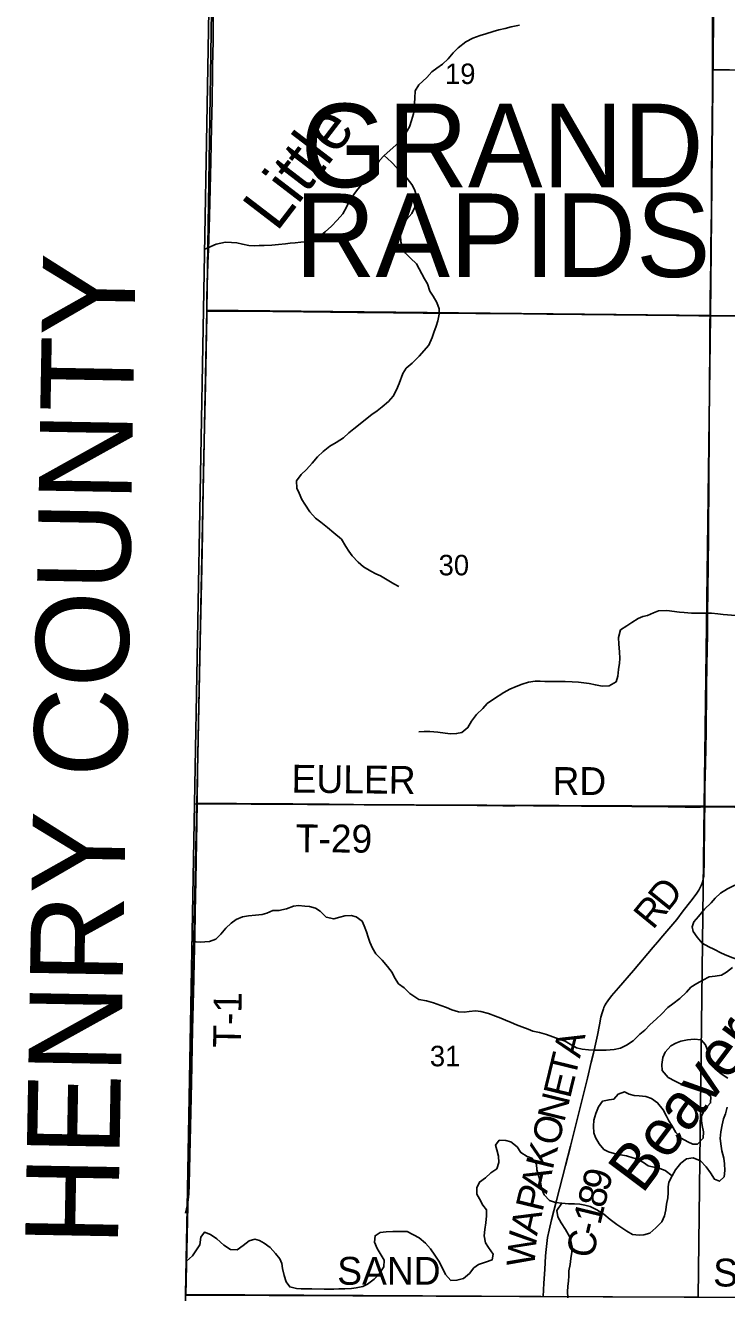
# Model space of a CAD drawing. Extents: x 1443599 to 1910620, y 1028088 to 1361369.
# Drawn here: x 1586640 to 1594201, y 1220634 to 1234297 of the extents above; entities that cross this region are included whole.
import ezdxf

# ---------------------------------------------------------------- set-up
doc = ezdxf.new("R2010")
doc.units = 0
for name, color, linetype in [('GM_X_Adjacent_County', 7, 'Continuous'), ('GM_X_Adjacent_County_Text', 7, 'Continuous'), ('GM_X_County', 7, 'Continuous'), ('GM_X_County_Road', 7, 'Continuous'), ('GM_X_County_Road_Text', 7, 'Continuous'), ('GM_X_Minor_River', 7, 'Continuous'), ('GM_X_Minor_River_Text', 7, 'Continuous'), ('GM_X_Section', 7, 'Continuous'), ('GM_X_Section_Text', 7, 'Continuous'), ('GM_X_Township', 7, 'Continuous'), ('GM_X_Township_Road', 7, 'Continuous'), ('GM_X_Township_Road_Text', 7, 'Continuous'), ('GM_X_Township_Text', 7, 'Continuous'), ('GM_X_US_Route', 7, 'Continuous')]:
    doc.layers.add(name, color=color, linetype=linetype)

msp = doc.modelspace()

# ---------------------------------------------------------------- linework, layer by layer
at = {"layer": 'GM_X_Adjacent_County'}
msp.add_lwpolyline([(1588234, 1188703), (1588256, 1194003), (1588277, 1199332), (1588320, 1204610), (1588325, 1204799), (1588322, 1209947), (1588322, 1210028), (1588344, 1215354), (1588367, 1220614), (1588384, 1221551), (1588462, 1225902), (1588559, 1231231), (1588606, 1233838), (1588654, 1236516)], dxfattribs=at)
at = {"layer": 'GM_X_County'}
msp.add_lwpolyline([(1588234, 1188703), (1588256, 1194003), (1588277, 1199332), (1588320, 1204610), (1588325, 1204799), (1588322, 1209947), (1588322, 1210028), (1588344, 1215354), (1588367, 1220614), (1588384, 1221551), (1588462, 1225902), (1588559, 1231231), (1588606, 1233838), (1588654, 1236516)], dxfattribs=at)
at = {"layer": 'GM_X_County_Road'}
for points in [[(1594047, 1233816), (1594049, 1234365), (1594051, 1234595), (1594053, 1234825), (1594054, 1235022), (1594056, 1235235), (1594057, 1235399), (1594057, 1235530), (1594059, 1235710), (1594060, 1235949), (1594062, 1236425), (1594061, 1236469)], [(1594022, 1231164), (1594023, 1231336), (1594027, 1231550), (1594029, 1231747), (1594032, 1231927), (1594033, 1232108), (1594036, 1232305), (1594037, 1232469), (1594039, 1232682), (1594042, 1232994), (1594045, 1233224), (1594048, 1233635), (1594047, 1233705), (1594047, 1233816)], [(1593964, 1225871), (1593967, 1226086), (1593973, 1226333), (1593979, 1226677), (1593985, 1227153), (1593988, 1227400), (1593993, 1227728), (1593995, 1227957), (1593998, 1228204), (1594001, 1228482), (1594004, 1228775), (1594006, 1229005), (1594008, 1229202), (1594009, 1229383), (1594013, 1229892), (1594017, 1230483), (1594018, 1230745), (1594019, 1230910), (1594021, 1231107), (1594022, 1231164)], [(1592222, 1220591), (1592231, 1220737), (1592241, 1220884), (1592249, 1221031), (1592254, 1221097), (1592261, 1221162), (1592271, 1221227), (1592288, 1221307), (1592314, 1221419), (1592366, 1221626), (1592398, 1221752), (1592430, 1221879), (1592463, 1222006), (1592516, 1222212), (1592668, 1222817), (1592699, 1222945), (1592741, 1223120), (1592764, 1223216), (1592786, 1223312), (1592807, 1223408), (1592829, 1223521), (1592846, 1223602), (1592858, 1223649), (1592872, 1223693), (1592878, 1223709), (1592885, 1223724), (1592892, 1223738), (1592901, 1223754), (1592911, 1223770), (1592919, 1223781), (1592961, 1223832), (1593036, 1223920), (1593197, 1224106), (1593408, 1224357), (1593456, 1224413), (1593514, 1224482), (1593662, 1224658), (1593733, 1224749), (1593813, 1224853), (1593872, 1224931), (1593900, 1224972), (1593916, 1225000), (1593929, 1225029), (1593940, 1225060), (1593948, 1225091), (1593953, 1225123), (1593956, 1225172), (1593958, 1225254), (1593960, 1225450), (1593961, 1225546), (1593961, 1225742), (1593964, 1225871)], [(1593964, 1225871), (1594090, 1225871), (1594287, 1225869), (1594467, 1225867), (1594631, 1225864), (1594827, 1225860), (1595057, 1225858), (1595270, 1225857), (1595450, 1225855), (1595565, 1225854), (1595663, 1225854), (1595761, 1225852), (1595859, 1225850), (1596007, 1225849), (1596187, 1225848), (1596547, 1225848), (1596640, 1225849)]]:
    msp.add_lwpolyline(points, dxfattribs=at)
at = {"layer": 'GM_X_Minor_River'}
for points in [[(1591968, 1234298), (1591877, 1234280), (1591812, 1234264), (1591745, 1234250), (1591683, 1234230), (1591605, 1234207), (1591545, 1234189), (1591465, 1234158), (1591388, 1234119), (1591307, 1234055), (1591253, 1233999), (1591197, 1233937), (1591136, 1233877), (1591075, 1233835), (1591023, 1233797), (1590967, 1233733)], [(1590133, 1232410), (1590211, 1232514), (1590260, 1232572), (1590323, 1232645), (1590371, 1232708), (1590412, 1232766), (1590459, 1232839), (1590510, 1232892), (1590568, 1232948), (1590636, 1233007), (1590694, 1233073), (1590744, 1233142), (1590780, 1233201), (1590804, 1233270), (1590824, 1233342), (1590834, 1233402), (1590835, 1233456), (1590839, 1233512), (1590843, 1233590), (1590883, 1233657), (1590967, 1233733)], [(1590510, 1232892), (1590586, 1232823), (1590645, 1232762), (1590697, 1232716), (1590757, 1232646), (1590808, 1232582), (1590836, 1232527), (1590858, 1232458)], [(1590858, 1232458), (1590839, 1232338), (1590807, 1232269), (1590748, 1232203), (1590710, 1232135), (1590690, 1232085), (1590686, 1232035), (1590689, 1231963), (1590701, 1231909), (1590737, 1231842), (1590793, 1231786), (1590857, 1231726), (1590944, 1231564)], [(1590133, 1232410), (1590103, 1232336), (1590063, 1232266), (1590002, 1232196), (1589942, 1232132), (1589872, 1232070), (1589807, 1232016), (1589741, 1231982), (1589679, 1231966), (1589611, 1231958), (1589547, 1231953), (1589495, 1231949), (1589444, 1231941), (1589370, 1231933), (1589296, 1231927), (1589214, 1231924), (1589160, 1231922), (1589108, 1231918), (1589049, 1231924), (1588981, 1231938), (1588919, 1231951), (1588863, 1231955), (1588797, 1231959), (1588698, 1231938), (1588574, 1231882)], [(1590944, 1231564), (1590975, 1231511), (1591002, 1231432), (1591035, 1231376), (1591076, 1231307), (1591101, 1231240), (1591102, 1231184), (1591086, 1231110), (1591069, 1231052), (1591044, 1230987), (1591027, 1230931), (1590991, 1230849), (1590884, 1230730)], [(1590884, 1230730), (1590810, 1230656), (1590746, 1230599), (1590709, 1230542), (1590669, 1230434), (1590641, 1230368), (1590607, 1230300), (1590554, 1230240), (1590486, 1230184), (1590432, 1230142), (1590375, 1230100), (1590307, 1230048), (1590251, 1230002), (1590181, 1229948), (1590128, 1229904), (1590068, 1229850), (1589990, 1229799), (1589923, 1229759), (1589849, 1229701), (1589789, 1229645), (1589731, 1229577), (1589670, 1229509), (1589612, 1229455), (1589562, 1229385), (1589567, 1229306), (1589591, 1229252), (1589621, 1229186), (1589653, 1229134), (1589707, 1229051), (1589769, 1228983), (1589827, 1228940), (1589899, 1228882), (1589967, 1228826), (1590049, 1228757), (1590095, 1228679), (1590127, 1228628), (1590165, 1228576), (1590229, 1228508), (1590285, 1228457), (1590365, 1228413), (1590417, 1228385), (1590467, 1228363), (1590523, 1228328), (1590613, 1228274), (1590665, 1228246)], [(1594298, 1227933), (1594162, 1227944), (1594106, 1227951), (1594036, 1227958), (1593822, 1227961), (1593744, 1227965), (1593692, 1227969), (1593556, 1227988), (1593466, 1227983), (1593411, 1227962), (1593347, 1227933), (1593296, 1227922), (1593246, 1227903), (1593177, 1227860), (1593126, 1227822), (1593058, 1227778), (1593036, 1227696), (1593039, 1227624), (1593044, 1227543), (1593049, 1227471), (1593046, 1227421), (1593035, 1227351), (1593029, 1227281), (1593010, 1227219), (1592934, 1227176), (1592859, 1227174), (1592785, 1227185), (1592720, 1227200), (1592662, 1227207), (1592602, 1227214), (1592536, 1227219), (1592460, 1227222), (1592366, 1227222), (1592299, 1227223), (1592241, 1227222), (1592189, 1227225), (1592135, 1227226), (1592065, 1227215), (1591997, 1227192), (1591932, 1227169), (1591864, 1227140), (1591797, 1227103), (1591688, 1227033), (1591617, 1226984), (1591572, 1226932), (1591505, 1226867), (1591449, 1226794), (1591412, 1226725), (1591345, 1226672), (1591289, 1226661), (1591223, 1226660), (1591167, 1226667), (1591087, 1226676), (1590999, 1226683), (1590941, 1226682), (1590881, 1226681)], [(1594336, 1224222), (1594269, 1224245), (1594203, 1224270), (1594147, 1224293), (1594062, 1224338), (1594008, 1224363), (1593935, 1224401), (1593882, 1224466), (1593841, 1224526), (1593828, 1224579), (1593847, 1224633), (1593896, 1224690), (1593961, 1224767), (1594034, 1224836), (1594077, 1224887), (1594136, 1224942), (1594209, 1224989), (1594273, 1225018), (1594342, 1225047), (1594414, 1225064), (1594469, 1225073), (1594595, 1225086)], [(1590785, 1223858), (1590723, 1223920), (1590663, 1223964), (1590621, 1224033), (1590593, 1224085), (1590543, 1224151), (1590485, 1224218), (1590419, 1224288), (1590383, 1224348), (1590352, 1224411), (1590334, 1224465), (1590316, 1224525), (1590294, 1224589), (1590270, 1224640), (1590206, 1224684), (1590154, 1224698), (1590084, 1224696), (1590032, 1224681), (1589965, 1224663), (1589883, 1224681), (1589819, 1224748), (1589767, 1224778), (1589705, 1224796), (1589653, 1224802), (1589585, 1224806), (1589529, 1224799), (1589454, 1224773), (1589374, 1224753), (1589308, 1224755), (1589242, 1224725), (1589192, 1224709), (1589122, 1224702), (1589047, 1224696), (1588981, 1224686), (1588913, 1224656), (1588859, 1224618), (1588802, 1224564), (1588748, 1224498), (1588692, 1224444), (1588624, 1224418), (1588523, 1224412), (1588439, 1224418)], [(1594263, 1224139), (1594198, 1224088), (1594145, 1224058), (1594077, 1224046), (1594011, 1224037), (1593944, 1224004), (1593881, 1223965), (1593813, 1223926), (1593768, 1223872), (1593697, 1223805), (1593622, 1223749), (1593565, 1223707), (1593500, 1223636), (1593445, 1223587), (1593373, 1223520), (1593317, 1223465), (1593266, 1223420), (1593194, 1223347), (1593122, 1223302), (1593055, 1223271), (1592987, 1223254), (1592902, 1223247), (1592834, 1223247), (1592778, 1223249), (1592712, 1223251), (1592642, 1223260), (1592582, 1223273), (1592515, 1223312), (1592461, 1223345), (1592396, 1223366), (1592326, 1223391), (1592260, 1223418), (1592183, 1223438), (1592111, 1223453), (1592059, 1223474), (1591991, 1223499), (1591936, 1223522), (1591876, 1223545), (1591818, 1223570), (1591765, 1223593), (1591709, 1223616), (1591633, 1223643), (1591550, 1223665), (1591492, 1223672), (1591425, 1223665), (1591369, 1223658), (1591311, 1223662), (1591239, 1223682), (1591182, 1223707), (1591118, 1223730), (1591041, 1223759), (1590963, 1223780), (1590881, 1223794), (1590785, 1223858)], [(1593613, 1221893), (1593538, 1221950), (1593482, 1221971), (1593430, 1221982), (1593354, 1222002), (1593303, 1222038), (1593241, 1222072), (1593190, 1222088), (1593120, 1222110), (1593056, 1222121), (1592988, 1222132), (1592926, 1222151), (1592875, 1222178), (1592828, 1222237), (1592785, 1222308), (1592769, 1222358), (1592765, 1222430), (1592770, 1222494), (1592789, 1222564), (1592820, 1222638), (1592861, 1222697), (1592934, 1222714), (1592986, 1222721), (1593031, 1222772), (1593099, 1222797), (1593151, 1222774), (1593203, 1222758), (1593257, 1222755), (1593329, 1222749), (1593392, 1222728), (1593456, 1222681), (1593515, 1222606), (1593551, 1222535), (1593579, 1222485), (1593608, 1222434), (1593653, 1222359), (1593710, 1222300), (1593781, 1222259), (1593837, 1222236), (1593887, 1222235), (1593946, 1222298), (1593951, 1222366), (1593938, 1222435), (1593931, 1222487), (1593930, 1222537), (1593965, 1222611), (1594028, 1222680), (1594032, 1222748), (1593970, 1222799), (1593901, 1222836), (1593825, 1222855), (1593757, 1222869), (1593697, 1222890), (1593644, 1222915), (1593572, 1222954), (1593504, 1223029), (1593501, 1223095), (1593514, 1223167), (1593537, 1223225), (1593598, 1223296), (1593653, 1223325), (1593707, 1223344), (1593777, 1223359), (1593850, 1223368), (1593926, 1223361), (1593971, 1223306), (1593998, 1223237), (1594013, 1223185), (1594034, 1223114), (1594077, 1223046), (1594142, 1222992), (1594215, 1222945)], [(1594208, 1222633), (1594187, 1222561), (1594168, 1222509), (1594153, 1222443), (1594139, 1222369), (1594132, 1222297), (1594141, 1222213), (1594150, 1222163), (1594169, 1222084), (1594176, 1222022), (1594181, 1221952), (1594175, 1221884), (1594125, 1221834), (1594069, 1221856), (1594026, 1221926), (1593981, 1221989), (1593918, 1222056), (1593838, 1222086), (1593768, 1222075), (1593705, 1222028), (1593648, 1221959), (1593613, 1221893), (1593578, 1221826), (1593569, 1221774), (1593572, 1221709), (1593565, 1221655), (1593554, 1221589), (1593545, 1221525), (1593532, 1221462), (1593502, 1221396), (1593437, 1221331), (1593374, 1221276), (1593308, 1221257), (1593256, 1221252), (1593184, 1221261), (1593126, 1221297), (1593070, 1221332), (1593017, 1221368), (1592944, 1221423), (1592877, 1221478), (1592800, 1221526), (1592728, 1221561), (1592672, 1221576), (1592617, 1221589), (1592560, 1221590), (1592494, 1221591), (1592424, 1221598), (1592355, 1221607), (1592291, 1221628), (1592234, 1221689), (1592205, 1221760), (1592192, 1221828), (1592173, 1221897), (1592156, 1221957), (1592149, 1222019), (1592102, 1222082), (1592050, 1222103), (1591983, 1222144), (1591942, 1222207), (1591875, 1222260), (1591821, 1222273), (1591749, 1222277), (1591710, 1222223), (1591723, 1222173), (1591740, 1222106), (1591745, 1222038), (1591722, 1221970), (1591659, 1221925), (1591600, 1221872), (1591537, 1221825), (1591508, 1221762), (1591507, 1221697), (1591536, 1221645), (1591573, 1221576), (1591610, 1221525), (1591611, 1221461), (1591606, 1221387), (1591593, 1221315), (1591588, 1221245), (1591600, 1221171), (1591634, 1221120), (1591682, 1221049), (1591671, 1220987), (1591601, 1220962), (1591526, 1220938), (1591476, 1220902)], [(1592424, 1221598), (1592369, 1221521), (1592382, 1221451), (1592415, 1221386), (1592464, 1221315), (1592505, 1221238), (1592526, 1221174), (1592535, 1221123), (1592532, 1221069), (1592521, 1221003), (1592514, 1220937), (1592500, 1220867), (1592500, 1220813), (1592497, 1220761), (1592490, 1220701), (1592485, 1220647), (1592488, 1220577)], [(1590758, 1221292), (1590603, 1221292), (1590531, 1221288), (1590465, 1221283), (1590411, 1221247), (1590405, 1221178), (1590433, 1221108), (1590466, 1221056), (1590508, 1220983), (1590504, 1220911), (1590458, 1220841), (1590400, 1220779), (1590327, 1220725), (1590277, 1220701), (1590207, 1220686), (1590157, 1220680), (1590085, 1220674), (1590018, 1220674), (1589964, 1220672), (1589863, 1220672), (1589729, 1220673), (1589668, 1220673), (1589613, 1220675), (1589563, 1220680), (1589491, 1220696), (1589451, 1220750), (1589429, 1220818), (1589412, 1220893), (1589404, 1220949), (1589384, 1220999), (1589338, 1221054), (1589280, 1221120), (1589216, 1221168), (1589164, 1221195), (1589114, 1221211), (1589054, 1221191), (1588989, 1221141), (1588925, 1221095), (1588853, 1221099), (1588779, 1221144), (1588703, 1221214), (1588637, 1221260), (1588571, 1221285), (1588533, 1221231), (1588522, 1221148), (1588484, 1221096), (1588440, 1221032), (1588376, 1220973)], [(1591476, 1220902), (1591427, 1220841), (1591364, 1220786), (1591293, 1220767), (1591227, 1220766), (1591170, 1220831), (1591133, 1220904), (1591098, 1220973), (1591055, 1221038), (1591007, 1221107), (1590953, 1221168), (1590886, 1221223), (1590758, 1221292)]]:
    msp.add_lwpolyline(points, dxfattribs=at)
at = {"layer": 'GM_X_Section'}
for points in [[(1594080, 1236455), (1594026, 1231168), (1588597, 1231227), (1588679, 1236529)], [(1594080, 1236455), (1599351, 1236398), (1599293, 1231150), (1594026, 1231168)], [(1588597, 1231227), (1594026, 1231168), (1593957, 1225879), (1588487, 1225904)], [(1599293, 1231150), (1599253, 1225866), (1593957, 1225879), (1594026, 1231168)], [(1588487, 1225904), (1593957, 1225879), (1593895, 1220586), (1593769, 1220584), (1588369, 1220606)], [(1593957, 1225879), (1599253, 1225866), (1599206, 1220575), (1593895, 1220586)]]:
    msp.add_lwpolyline(points, close=True, dxfattribs=at)
at = {"layer": 'GM_X_Township'}
for points in [[(1604666, 1234695), (1604643, 1233717), (1599314, 1233748), (1599300, 1231150), (1595354, 1231166), (1595283, 1225862), (1593947, 1225871), (1588462, 1225902), (1588559, 1231231), (1588606, 1233838), (1588654, 1236516)], [(1618937, 1220370), (1615160, 1220388), (1615129, 1218989), (1612507, 1219021), (1609878, 1219062), (1609890, 1220444), (1609840, 1220447), (1604547, 1220492), (1601902, 1220535), (1599194, 1220561), (1593741, 1220584), (1592199, 1220593), (1588367, 1220614), (1588384, 1221551), (1588462, 1225902), (1593947, 1225871), (1595283, 1225862), (1595354, 1231166), (1599300, 1231150), (1599314, 1233748), (1604643, 1233717), (1604666, 1234695)]]:
    msp.add_lwpolyline(points, dxfattribs=at)
at = {"layer": 'GM_X_Township_Road'}
for points in [[(1588659, 1233858), (1588663, 1234126), (1588664, 1234372), (1588666, 1234487), (1588671, 1234848), (1588675, 1235143), (1588679, 1235438), (1588685, 1235750), (1588690, 1236078), (1588697, 1236341), (1588705, 1236515)], [(1588597, 1231214), (1588596, 1231255), (1588597, 1231370), (1588606, 1231731), (1588613, 1231878), (1588619, 1231993), (1588625, 1232239), (1588638, 1232830), (1588646, 1233207), (1588652, 1233486), (1588658, 1233781), (1588659, 1233858)], [(1594047, 1233816), (1594231, 1233816), (1594495, 1233813), (1594808, 1233807), (1595154, 1233802), (1595431, 1233798), (1595660, 1233797), (1595907, 1233796), (1596448, 1233791), (1596629, 1233790)], [(1588492, 1225908), (1588496, 1226251), (1588513, 1227121), (1588525, 1227646), (1588543, 1228450), (1588549, 1228811), (1588554, 1229122), (1588561, 1229500), (1588576, 1230123), (1588581, 1230419), (1588598, 1231173), (1588597, 1231214)], [(1588367, 1221492), (1588378, 1221537), (1588388, 1221585), (1588396, 1221633), (1588402, 1221698), (1588407, 1221796), (1588411, 1221960), (1588419, 1222420), (1588430, 1222896), (1588442, 1223470), (1588456, 1224012), (1588461, 1224208), (1588467, 1224471), (1588471, 1224733), (1588476, 1225078), (1588492, 1225908)], [(1588492, 1225908), (1588917, 1225907), (1589524, 1225902), (1589721, 1225901), (1589917, 1225900), (1590442, 1225894), (1590655, 1225892), (1590852, 1225890), (1591065, 1225890), (1591376, 1225888), (1591638, 1225885), (1591786, 1225882), (1591917, 1225883), (1592031, 1225884), (1592162, 1225881), (1592637, 1225880), (1592932, 1225878), (1593178, 1225875), (1593571, 1225872), (1593752, 1225868), (1593884, 1225867), (1593919, 1225868), (1593964, 1225871)]]:
    msp.add_lwpolyline(points, dxfattribs=at)
at = {"layer": 'GM_X_US_Route'}
for points in [[(1588597, 1231214), (1588640, 1231214), (1588709, 1231214), (1589307, 1231210), (1589638, 1231208), (1590219, 1231201), (1590610, 1231197), (1590928, 1231193), (1591211, 1231192), (1591496, 1231189), (1592011, 1231185), (1592261, 1231183), (1592639, 1231179), (1593328, 1231171), (1593659, 1231168), (1593902, 1231164), (1594022, 1231164)], [(1594022, 1231164), (1594096, 1231164), (1594365, 1231165)]]:
    msp.add_lwpolyline(points, dxfattribs=at)

# ---------------------------------------------------------------- texts
at = {"layer": 'GM_X_Adjacent_County_Text'}
msp.add_text('HENRY COUNTY', height=1000, rotation=88.9632, dxfattribs=at).set_placement((1587637, 1221131))
at = {"layer": 'GM_X_County_Road_Text'}
for s, rotation, p in [('D', 51.149, (1593564, 1224731)), ('R', 50.7166, (1593406, 1224538)), ('A', 76.2551, (1592618, 1223154)), ('T', 76.2527, (1592565, 1222936)), ('E', 76.2575, (1592512, 1222718)), ('N', 76.2551, (1592449, 1222462)), ('O', 76.2553, (1592386, 1222205)), ('K', 76.2853, (1592324, 1221949)), ('A', 76.3869, (1592262, 1221692)), ('9', 75.1484, (1592924, 1221711)), ('P', 76.4362, (1592214, 1221496)), ('8', 76.1266, (1592880, 1221533)), ('A', 76.9259, (1592155, 1221239)), ('1', 76.3676, (1592837, 1221354)), ('-', 76.456, (1592808, 1221234)), ('W', 84.9025, (1592126, 1220904)), ('C', 80.4202, (1592768, 1220997)), ('SAND', 0, (1590002, 1220719))]:
    msp.add_text(s, height=300, rotation=rotation, dxfattribs=at).set_placement(p)
at = {"layer": 'GM_X_Minor_River_Text'}
for s, rotation, p in [('Little', 52.5294, (1589350, 1232061)), ('Beaver', 53.0594, (1593291, 1221687))]:
    msp.add_text(s, height=500.3, rotation=rotation, dxfattribs=at).set_placement(p)
at = {"layer": 'GM_X_Section_Text'}
for s, p in [('19', (1591164, 1233664)), ('30', (1591095, 1228367)), ('31', (1591001, 1223074))]:
    msp.add_text(s, height=221, rotation=0, dxfattribs=at).set_placement(p)
at = {"layer": 'GM_X_Township_Road_Text'}
for s, rotation, p in [('EULER', 359.3602, (1589508, 1226025)), ('RD', 0, (1592323, 1225999)), ('T-29', 359.6465, (1589554, 1225382)), ('T-1', 89.0438, (1588963, 1223271)), ('SAND', 359.4973, (1594054, 1220701))]:
    msp.add_text(s, height=300, rotation=rotation, dxfattribs=at).set_placement(p)
at = {"layer": 'GM_X_Township_Text'}
for s, p in [('GRAND', (1589607, 1232552)), ('RAPIDS', (1589546, 1231584))]:
    msp.add_text(s, height=900, rotation=0, dxfattribs=at).set_placement(p)

doc.saveas('drawing.dxf')
